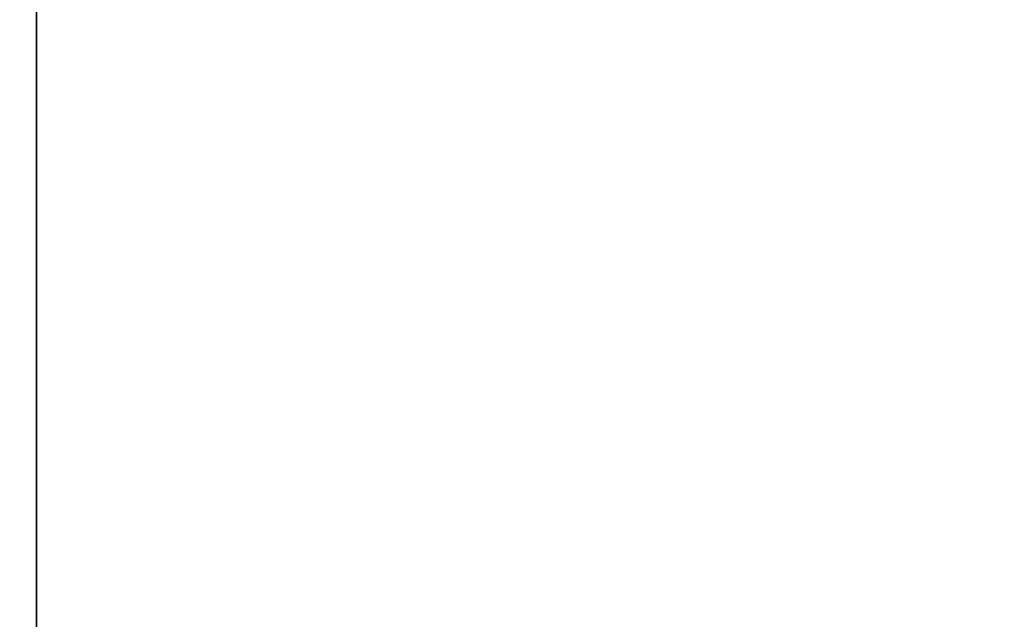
# Model space of a CAD drawing. Extents: x 0 to 80, y 0 to 80.
# Tile 604 of 656: x 9.7376 to 9.7887, y 35.3601 to 35.3912. Entities that reach past the tile are written whole.
import ezdxf

# ---------------------------------------------------------------- set-up
doc = ezdxf.new("R2010")
doc.units = 0
doc.header["$LTSCALE"] = 25.4
doc.layers.get('0').update_dxf_attribs({"color": 13, "linetype": 'CONTINUOUS'})

# ---------------------------------------------------------------- blocks, each defined once
blk = doc.blocks.new('ORBIT-I-KINKIET-20-7806-78')
at = {"color": 7}
blk.add_line((26.13513, 35.76836, 345.893158), (26.13513, 35.64608, 345.893158), dxfattribs=at)
blk.add_line((26.13513, 35.76836, 345.893158), (26.13513, 35.64608, 345.893158), dxfattribs=at)
mesh = blk.add_polyface(dxfattribs=at)
corners = [(26.402742, 35.64608, 302.383881), (25.678438, 35.76836, 302.75235), (26.402742, 35.76836, 302.383881)]
mesh.append_faces([[corners[k] for k in face] for face in [(0, 1, 2)]], dxfattribs={"color": 7})
mesh = blk.add_polyface(dxfattribs=at)
corners = [(26.402742, 35.64608, 302.383881), (25.678438, 35.64608, 302.75235), (25.678438, 35.76836, 302.75235)]
mesh.append_faces([[corners[k] for k in face] for face in [(0, 1, 2)]], dxfattribs={"color": 7})
mesh = blk.add_polyface(dxfattribs=at)
corners = [(26.015203, 35.76836, 345.043549), (26.015203, 35.64608, 345.043549), (26.13513, 35.76836, 345.893158)]
mesh.append_faces([[corners[k] for k in face] for face in [(0, 1, 2)]], dxfattribs={"color": 7})
mesh = blk.add_polyface(dxfattribs=at)
corners = [(26.13513, 35.76836, 345.893158), (26.015203, 35.64608, 345.043549), (26.13513, 35.64608, 345.893158)]
mesh.append_faces([[corners[k] for k in face] for face in [(0, 1, 2)]], dxfattribs={"color": 7})
mesh = blk.add_polyface(dxfattribs=at)
corners = [(26.884285, 35.76836, 346.246277), (26.13513, 35.64608, 345.893158), (26.884285, 35.64608, 346.246277)]
mesh.append_faces([[corners[k] for k in face] for face in [(0, 1, 2)]], dxfattribs={"color": 7})
mesh = blk.add_polyface(dxfattribs=at)
corners = [(26.884285, 35.76836, 346.246277), (26.13513, 35.76836, 345.893158), (26.13513, 35.64608, 345.893158)]
mesh.append_faces([[corners[k] for k in face] for face in [(0, 1, 2)]], dxfattribs={"color": 7})

msp = doc.modelspace()

# ---------------------------------------------------------------- block references
at = {"color": 0}
msp.add_blockref('ORBIT-I-KINKIET-20-7806-78', (-16.396614, -0.346078, -57.5), dxfattribs=at)

doc.saveas('drawing.dxf')
